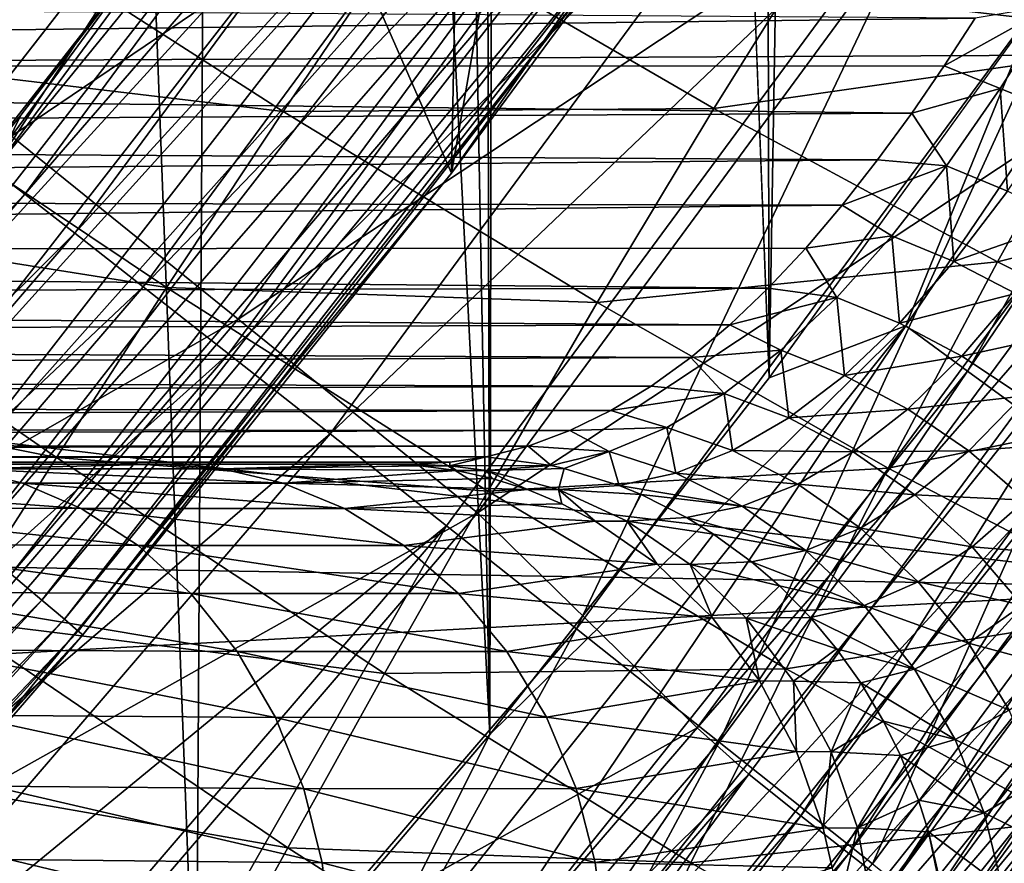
# Model space of a CAD drawing. Header units: metres. Extents: x -104 to 104, y -68 to 90.
# Tile 598 of 656: x 16.89 to 18.85, y 29.49 to 31.17. Entities that reach past the tile are written whole.
import ezdxf

# ---------------------------------------------------------------- set-up
doc = ezdxf.new("R2010")
doc.units = ezdxf.units.M
doc.layers.add('solid_FIT-BATH-153_SW0002', color=7, linetype='CONTINUOUS')

msp = doc.modelspace()

# ---------------------------------------------------------------- linework, layer by layer
at = {"layer": 'solid_FIT-BATH-153_SW0002'}
for points in [[(17.85, 44.285904, 8.296501), (18.379068, 30.458, 8.296501), (18.293959, 58.226158, 8.296501)], [(18.379068, 30.458, 8.296501), (18.827436, 57.496677, 8.296501), (18.293959, 58.226158, 8.296501)], [(18.379068, 30.458, 8.296501), (18.908325, 31.191031, 8.296501), (18.827436, 57.496677, 8.296501)], [(17.85, 44.285904, 8.296501), (17.788935, 42.81147, 8.296501), (17.822401, 29.747478, 8.296501)], [(17.85, 44.285904, 8.296501), (17.822401, 29.747478, 8.296501), (18.379068, 30.458, 8.296501)], [(17.788935, 42.81147, 8.296501), (17.606535, 41.348255, 8.296501), (17.822401, 29.747478, 8.296501)], [(17.606535, 41.348255, 8.296501), (17.303865, 39.904263, 8.296501), (17.822401, 29.747478, 8.296501)], [(17.303865, 39.904263, 8.296501), (16.882656, 38.489635, 8.296501), (17.237749, 29.058941, 8.296501)], [(17.303865, 39.904263, 8.296501), (17.237749, 29.058941, 8.296501), (17.822401, 29.747478, 8.296501)], [(16.882656, 38.489635, 8.296501), (16.626038, 28.39324, 8.296501), (17.237749, 29.058941, 8.296501)], [(17.746557, 30.865034, 43.296501), (17.810133, 34.13464, 43.296501), (18.57268, 35.608166, 43.296501)], [(18.725256, 32.268173, 43.296501), (17.746557, 30.865034, 43.296501), (18.57268, 35.608166, 43.296501)], [(17.746557, 30.865034, 43.296501), (16.930573, 32.727093, 43.296501), (17.810133, 34.13464, 43.296501)], [(16.662636, 29.540785, 43.296501), (15.93988, 31.395237, 43.296501), (16.930573, 32.727093, 43.296501)], [(17.746557, 30.865034, 43.296501), (16.662636, 29.540785, 43.296501), (16.930573, 32.727093, 43.296501)], [(18.082199, 31.320681, 71.996498), (17.746557, 30.865034, 43.296501), (18.725256, 32.268173, 43.296501)], [(16.447268, 31.280432, 14.803944), (17.821884, 32.235928, 14.394216), (16.870251, 30.938805, 14.386723)], [(16.870251, 30.938805, 14.386723), (17.821884, 32.235928, 14.394216), (18.299284, 31.905392, 14.033293)], [(16.834564, 30.87022, 19.682491), (17.788383, 32.164795, 19.691599), (16.88868, 30.980907, 20.139709)], [(17.853785, 32.122414, 19.245008), (17.788383, 32.164795, 19.691599), (16.834564, 30.87022, 19.682491)], [(17.788383, 32.164795, 19.691599), (17.398073, 31.654299, 20.144632), (16.88868, 30.980907, 20.139709)], [(11.762653, 32.012428, 1.296502), (19.791016, 32.146938, 1.296502), (19.494877, 31.102566, 1.296502)], [(16.896507, 30.823112, 19.236103), (17.853785, 32.122414, 19.245008), (16.834564, 30.87022, 19.682491)], [(17.959463, 32.052486, 18.813202), (17.853785, 32.122414, 19.245008), (16.896507, 30.823112, 19.236103)], [(16.996515, 30.74555, 18.804482), (17.959463, 32.052486, 18.813202), (16.896507, 30.823112, 19.236103)], [(18.103245, 31.956474, 18.400377), (17.959463, 32.052486, 18.813202), (16.996515, 30.74555, 18.804482)], [(18.650948, 30.561235, 8.30882), (19.664118, 32.056976, 8.308821), (18.908325, 31.191031, 8.296501)], [(18.774315, 30.47118, 8.345502), (19.664118, 32.056976, 8.308821), (18.650948, 30.561235, 8.30882)], [(18.774315, 30.47118, 8.345502), (19.794157, 31.976854, 8.345502), (19.664118, 32.056976, 8.308821)], [(10.679966, 31.059559, 1.296502), (11.762653, 32.012428, 1.296502), (19.494877, 31.102566, 1.296502)], [(16.388271, 31.970339, 37.796501), (16.654202, 30.68857, 37.796501), (17.18766, 31.36953, 37.796501)], [(18.891336, 30.38537, 8.405647), (19.794157, 31.976854, 8.345502), (18.774315, 30.47118, 8.345502)], [(17.13254, 30.639151, 18.391813), (18.103245, 31.956474, 18.400377), (16.996515, 30.74555, 18.804482)], [(18.282963, 31.835835, 18.010727), (18.103245, 31.956474, 18.400377), (17.13254, 30.639151, 18.391813)], [(16.870251, 30.938805, 14.386723), (18.299284, 31.905392, 14.033293), (17.321589, 30.574223, 14.025675)], [(17.321589, 30.574223, 14.025675), (18.299284, 31.905392, 14.033293), (18.80344, 31.556335, 13.730782)], [(18.80344, 31.556335, 13.730782), (19.743679, 31.888733, 13.504889), (19.267471, 31.160837, 13.500312)], [(17.302528, 30.505524, 18.002289), (18.282963, 31.835835, 18.010727), (17.13254, 30.639151, 18.391813)], [(18.496447, 31.692028, 17.648445), (18.282963, 31.835835, 18.010727), (17.302528, 30.505524, 18.002289)], [(-16.395681, 30.455368, 72.796501), (17.427639, 31.780832, 72.796501), (-17.427748, 31.780983, 72.796501)], [(-16.395681, 30.455368, 72.796501), (16.395548, 30.455212, 72.796501), (17.427639, 31.780832, 72.796501)], [(16.506298, 30.37237, 72.7845), (17.427639, 31.780832, 72.796501), (16.395548, 30.455212, 72.796501)], [(16.506298, 30.37237, 72.7845), (17.544254, 31.706396, 72.7845), (17.427639, 31.780832, 72.796501)], [(17.653858, 31.627808, 72.748505), (17.544254, 31.706396, 72.7845), (16.506298, 30.37237, 72.7845)], [(17.504431, 30.346287, 17.640097), (18.496447, 31.692028, 17.648445), (17.302528, 30.505524, 18.002289)], [(18.741526, 31.526514, 17.317726), (18.496447, 31.692028, 17.648445), (17.504431, 30.346287, 17.640097)], [(16.88868, 30.980907, 20.139709), (17.398073, 31.654299, 20.144632), (17.18766, 31.36953, 37.796501)], [(16.609419, 30.285446, 72.748512), (17.653858, 31.627808, 72.748505), (16.506298, 30.37237, 72.7845)], [(17.75671, 31.554062, 72.689613), (17.653858, 31.627808, 72.748505), (16.609419, 30.285446, 72.748512)], [(16.706186, 30.203878, 72.689621), (17.75671, 31.554062, 72.689613), (16.609419, 30.285446, 72.748512)], [(17.849678, 31.487402, 72.609627), (17.75671, 31.554062, 72.689613), (16.706186, 30.203878, 72.689621)], [(17.321589, 30.574223, 14.025675), (18.80344, 31.556335, 13.730782), (17.798237, 30.189178, 13.722974)], [(17.798237, 30.189178, 13.722974), (18.80344, 31.556335, 13.730782), (19.267471, 31.160837, 13.500312)], [(19.066851, 31.108271, -12.976721), (18.515522, 31.389763, -13.696445), (19.316927, 31.535843, -13.015357)], [(17.736197, 30.163054, 17.309427), (18.741526, 31.526514, 17.317726), (17.504431, 30.346287, 17.640097)], [(17.995562, 29.957611, 17.014193), (18.741526, 31.526514, 17.317726), (17.736197, 30.163054, 17.309427)], [(17.995562, 29.957611, 17.014193), (19.015802, 31.340906, 17.022488), (18.741526, 31.526514, 17.317726)], [(16.793655, 30.13015, 72.609634), (17.849678, 31.487402, 72.609627), (16.706186, 30.203878, 72.689621)], [(17.929932, 31.429859, 72.510971), (17.849678, 31.487402, 72.609627), (16.793655, 30.13015, 72.609634)], [(16.49086, 31.097279, -15.091988), (16.73455, 31.422203, -15.074813), (17.411137, 30.988329, -14.386421)], [(17.411137, 30.988329, -14.386421), (16.73455, 31.422203, -15.074813), (17.65633, 31.349432, -14.38463)], [(16.869162, 30.066504, 72.510979), (17.929932, 31.429859, 72.510971), (16.793655, 30.13015, 72.609634)], [(17.995026, 31.383186, 72.396652), (17.929932, 31.429859, 72.510971), (16.869162, 30.066504, 72.510979)], [(16.930407, 30.014879, 72.39666), (17.995026, 31.383186, 72.396652), (16.869162, 30.066504, 72.510979)], [(18.042982, 31.348801, 72.270149), (17.995026, 31.383186, 72.396652), (16.930407, 30.014879, 72.39666)], [(18.268833, 30.99387, -13.679169), (17.65633, 31.349432, -14.38463), (18.515522, 31.389763, -13.696445)], [(18.268833, 30.99387, -13.679169), (18.515522, 31.389763, -13.696445), (19.066851, 31.108271, -12.976721)], [(16.88868, 30.980907, 20.139709), (17.18766, 31.36953, 37.796501), (16.654202, 30.68857, 37.796501)], [(16.975527, 29.976847, 72.270157), (18.042982, 31.348801, 72.270149), (16.930407, 30.014879, 72.39666)], [(18.072336, 31.327753, 72.135315), (18.042982, 31.348801, 72.270149), (16.975527, 29.976847, 72.270157)], [(17.411137, 30.988329, -14.386421), (17.65633, 31.349432, -14.38463), (18.268833, 30.99387, -13.679169)], [(18.279444, 29.732401, 16.757265), (19.015802, 31.340906, 17.022488), (17.995562, 29.957611, 17.014193)], [(18.279444, 29.732401, 16.757265), (19.316017, 31.137415, 16.765604), (19.015802, 31.340906, 17.022488)], [(17.003147, 29.953564, 72.13533), (18.072336, 31.327753, 72.135315), (16.975527, 29.976847, 72.270157)], [(17.003147, 29.953564, 72.13533), (18.082199, 31.320681, 71.996498), (18.072336, 31.327753, 72.135315)], [(17.003147, 29.953564, 72.13533), (17.012428, 29.945742, 71.996498), (18.082199, 31.320681, 71.996498)], [(18.082199, 31.320681, 71.996498), (17.012428, 29.945742, 71.996498), (17.746557, 30.865034, 43.296501)], [(18.789272, 31.173754, -4.834085), (10.885681, 31.228296, -4.810986), (10.700913, 31.076227, -4.881991)], [(18.945026, 31.199974, -4.814187), (18.789272, 31.173754, -4.834085), (18.727598, 31.079079, -4.880464)], [(18.945026, 31.199974, -4.814187), (18.727598, 31.079079, -4.880464), (18.839325, 31.033876, -4.896263)], [(18.945026, 31.199974, -4.814187), (18.839325, 31.033876, -4.896263), (18.959383, 30.985291, -4.895043)], [(18.650948, 30.561235, 8.30882), (18.908325, 31.191031, 8.296501), (18.379068, 30.458, 8.296501)], [(18.727598, 31.079079, -4.880464), (18.789272, 31.173754, -4.834085), (10.700913, 31.076227, -4.881991)], [(17.798237, 30.189178, 13.722974), (19.267471, 31.160837, 13.500312), (18.235332, 29.760996, 13.490963)], [(18.235332, 29.760996, 13.490963), (19.267471, 31.160837, 13.500312), (19.37228, 31.06916, 13.442784)], [(18.58457, 29.490026, 16.541267), (19.316017, 31.137415, 16.765604), (18.279444, 29.732401, 16.757265)], [(18.58457, 29.490026, 16.541267), (19.638702, 30.918392, 16.5497), (19.316017, 31.137415, 16.765604)], [(10.679966, 31.059559, 1.296502), (19.494877, 31.102566, 1.296502), (19.293179, 30.040333, 1.296502)], [(18.83362, 30.688381, -12.953651), (18.268833, 30.99387, -13.679169), (19.066851, 31.108271, -12.976721)], [(18.83362, 30.688381, -12.953651), (19.066851, 31.108271, -12.976721), (19.575573, 30.871931, -12.236686)], [(16.259176, 30.783478, -15.12224), (16.49086, 31.097279, -15.091988), (17.17911, 30.637833, -14.402489)], [(17.17911, 30.637833, -14.402489), (16.49086, 31.097279, -15.091988), (17.411137, 30.988329, -14.386421)], [(18.662884, 30.984844, -4.935299), (10.700913, 31.076227, -4.881991), (10.53079, 30.94047, -4.964438)], [(18.662884, 30.984844, -4.935299), (18.727598, 31.079079, -4.880464), (10.700913, 31.076227, -4.881991)], [(18.235332, 29.760996, 13.490963), (19.37228, 31.06916, 13.442784), (18.338289, 29.668282, 13.433481)], [(18.442408, 29.585802, 13.352825), (18.338289, 29.668282, 13.433481), (19.37228, 31.06916, 13.442784)], [(19.482159, 30.994585, 13.362126), (18.442408, 29.585802, 13.352825), (19.37228, 31.06916, 13.442784)], [(18.839325, 31.033876, -4.896263), (18.727598, 31.079079, -4.880464), (18.662884, 30.984844, -4.935299)], [(9.519912, 30.201464, 1.296502), (10.679966, 31.059559, 1.296502), (19.293179, 30.040333, 1.296502)], [(18.839325, 31.033876, -4.896263), (18.662884, 30.984844, -4.935299), (18.73192, 30.879608, -4.997685)], [(18.839325, 31.033876, -4.896263), (18.73192, 30.879608, -4.997685), (18.853458, 30.829405, -5.002779)], [(18.839325, 31.033876, -4.896263), (18.853458, 30.829405, -5.002779), (18.959383, 30.985291, -4.895043)], [(18.594929, 30.891436, -4.999358), (18.662884, 30.984844, -4.935299), (10.53079, 30.94047, -4.964438)], [(17.17911, 30.637833, -14.402489), (17.411137, 30.988329, -14.386421), (18.036793, 30.607416, -13.677124)], [(18.036793, 30.607416, -13.677124), (17.411137, 30.988329, -14.386421), (18.268833, 30.99387, -13.679169)], [(18.036793, 30.607416, -13.677124), (18.268833, 30.99387, -13.679169), (18.83362, 30.688381, -12.953651)], [(18.537823, 29.510565, 13.249596), (18.442408, 29.585802, 13.352825), (19.482159, 30.994585, 13.362126)], [(19.582861, 30.9266, 13.258896), (18.537823, 29.510565, 13.249596), (19.482159, 30.994585, 13.362126)], [(18.73192, 30.879608, -4.997685), (18.662884, 30.984844, -4.935299), (18.594929, 30.891436, -4.999358)], [(16.353655, 30.328527, 20.134754), (16.88868, 30.980907, 20.139709), (16.654202, 30.68857, 37.796501)], [(16.834564, 30.87022, 19.682491), (16.88868, 30.980907, 20.139709), (16.353655, 30.328527, 20.134754)], [(18.594929, 30.891436, -4.999358), (10.53079, 30.94047, -4.964438), (10.37499, 30.818827, -5.056854)], [(15.824731, 29.716587, 14.379084), (16.870251, 30.938805, 14.386723), (17.321589, 30.574223, 14.025675)], [(18.620333, 29.445833, 13.126876), (18.537823, 29.510565, 13.249596), (19.582861, 30.9266, 13.258896)], [(19.669947, 30.868145, 13.136175), (18.620333, 29.445833, 13.126876), (19.582861, 30.9266, 13.258896)], [(18.907669, 29.233084, 16.36882), (19.638702, 30.918392, 16.5497), (18.58457, 29.490026, 16.541267)], [(18.524429, 30.801193, -5.071961), (18.594929, 30.891436, -4.999358), (10.37499, 30.818827, -5.056854)], [(18.73192, 30.879608, -4.997685), (18.594929, 30.891436, -4.999358), (18.524429, 30.801193, -5.071961)], [(16.896507, 30.823112, 19.236103), (16.834564, 30.87022, 19.682491), (15.784273, 29.647783, 19.673212)], [(17.012428, 29.945742, 71.996498), (16.662636, 29.540785, 43.296501), (17.746557, 30.865034, 43.296501)], [(18.73192, 30.879608, -4.997685), (18.524429, 30.801193, -5.071961), (18.623329, 30.740242, -5.11591)], [(18.686241, 29.394457, 12.98878), (18.620333, 29.445833, 13.126876), (19.669947, 30.868145, 13.136175)], [(18.73192, 30.879608, -4.997685), (18.623329, 30.740242, -5.11591), (18.746473, 30.689312, -5.127459)], [(19.739511, 30.821796, 12.998079), (18.686241, 29.394457, 12.98878), (19.669947, 30.868145, 13.136175)], [(18.73192, 30.879608, -4.997685), (18.746473, 30.689312, -5.127459), (18.853458, 30.829405, -5.002779)], [(19.356483, 30.429848, -12.206885), (18.83362, 30.688381, -12.953651), (19.575573, 30.871931, -12.236686)], [(18.853458, 30.829405, -5.002779), (18.746473, 30.689312, -5.127459), (18.974657, 30.768675, -4.992866)], [(18.524429, 30.801193, -5.071961), (10.37499, 30.818827, -5.056854), (10.233602, 30.711189, -5.157064)], [(15.842703, 29.596502, 19.227034), (16.896507, 30.823112, 19.236103), (15.784273, 29.647783, 19.673212)], [(16.996515, 30.74555, 18.804482), (16.896507, 30.823112, 19.236103), (15.842703, 29.596502, 19.227034)], [(18.733604, 29.357885, 12.841046), (18.686241, 29.394457, 12.98878), (19.739511, 30.821796, 12.998079)], [(19.789501, 30.788851, 12.850347), (18.733604, 29.357885, 12.841046), (19.739511, 30.821796, 12.998079)], [(18.451975, 30.716129, -5.152016), (18.524429, 30.801193, -5.071961), (10.233602, 30.711189, -5.157064)], [(18.623329, 30.740242, -5.11591), (18.524429, 30.801193, -5.071961), (18.451975, 30.716129, -5.152016)], [(18.761402, 29.336821, 12.689698), (18.733604, 29.357885, 12.841046), (19.789501, 30.788851, 12.850347)], [(19.818834, 30.769939, 12.699), (18.761402, 29.336821, 12.689698), (19.789501, 30.788851, 12.850347)], [(16.03993, 30.483763, -15.165904), (16.259176, 30.783478, -15.12224), (16.959406, 30.299322, -14.43316)], [(16.959406, 30.299322, -14.43316), (16.259176, 30.783478, -15.12224), (17.17911, 30.637833, -14.402489)], [(18.746473, 30.689312, -5.127459), (18.869267, 30.625702, -5.124887), (18.974657, 30.768675, -4.992866)], [(18.851568, 29.432661, 12.542004), (18.761402, 29.336821, 12.689698), (19.818834, 30.769939, 12.699)], [(15.936793, 29.512049, 18.795603), (16.996515, 30.74555, 18.804482), (15.842703, 29.596502, 19.227034)], [(17.13254, 30.639151, 18.391813), (16.996515, 30.74555, 18.804482), (15.936793, 29.512049, 18.795603)], [(18.623329, 30.740242, -5.11591), (18.451975, 30.716129, -5.152016), (18.51354, 30.617542, -5.248438)], [(18.623329, 30.740242, -5.11591), (18.51354, 30.617542, -5.248438), (18.638338, 30.566618, -5.266612)], [(18.623329, 30.740242, -5.11591), (18.638338, 30.566618, -5.266612), (18.746473, 30.689312, -5.127459)], [(18.377237, 30.636423, -5.239791), (10.233602, 30.711189, -5.157064), (10.106774, 30.616438, -5.264143)], [(18.377237, 30.636423, -5.239791), (18.451975, 30.716129, -5.152016), (10.233602, 30.711189, -5.157064)], [(18.51354, 30.617542, -5.248438), (18.451975, 30.716129, -5.152016), (18.377237, 30.636423, -5.239791)], [(18.616018, 30.277922, -12.946547), (18.036793, 30.607416, -13.677124), (18.83362, 30.688381, -12.953651)], [(18.616018, 30.277922, -12.946547), (18.83362, 30.688381, -12.953651), (19.356483, 30.429848, -12.206885)], [(18.746473, 30.689312, -5.127459), (18.638338, 30.566618, -5.266612), (18.869267, 30.625702, -5.124887)], [(18.300793, 30.563478, -5.334179), (18.377237, 30.636423, -5.239791), (10.106774, 30.616438, -5.264143)], [(16.064623, 29.396181, 18.383099), (17.13254, 30.639151, 18.391813), (15.936793, 29.512049, 18.795603)], [(17.302528, 30.505524, 18.002289), (17.13254, 30.639151, 18.391813), (16.064623, 29.396181, 18.383099)], [(16.959406, 30.299322, -14.43316), (17.17911, 30.637833, -14.402489), (17.81856, 30.231964, -13.690489)], [(17.81856, 30.231964, -13.690489), (17.17911, 30.637833, -14.402489), (18.036793, 30.607416, -13.677124)], [(18.51354, 30.617542, -5.248438), (18.377237, 30.636423, -5.239791), (18.300793, 30.563478, -5.334179)], [(18.300793, 30.563478, -5.334179), (10.106774, 30.616438, -5.264143), (9.994859, 30.534399, -5.376592)], [(18.51354, 30.617542, -5.248438), (18.300793, 30.563478, -5.334179), (18.402246, 30.512575, -5.393044)], [(18.51354, 30.617542, -5.248438), (18.402246, 30.512575, -5.393044), (18.528858, 30.462509, -5.417859)], [(18.51354, 30.617542, -5.248438), (18.528858, 30.462509, -5.417859), (18.638338, 30.566618, -5.266612)], [(18.638338, 30.566618, -5.266612), (18.762774, 30.500929, -5.271816), (18.869267, 30.625702, -5.124887)], [(18.869267, 30.625702, -5.124887), (18.762774, 30.500929, -5.271816), (18.988062, 30.549969, -5.106798)], [(17.81856, 30.231964, -13.690489), (18.036793, 30.607416, -13.677124), (18.616018, 30.277922, -12.946547)], [(15.824731, 29.716587, 14.379084), (17.321589, 30.574223, 14.025675), (16.247709, 29.320099, 14.017921)], [(16.247709, 29.320099, 14.017921), (17.321589, 30.574223, 14.025675), (17.798237, 30.189178, 13.722974)], [(18.223085, 30.498367, -5.433894), (18.300793, 30.563478, -5.334179), (9.994859, 30.534399, -5.376592)], [(17.524258, 29.149031, 8.30882), (18.650948, 30.561235, 8.30882), (17.822401, 29.747478, 8.296501)], [(17.640196, 29.049593, 8.345501), (18.650948, 30.561235, 8.30882), (17.524258, 29.149031, 8.30882)], [(17.640196, 29.049593, 8.345501), (18.774315, 30.47118, 8.345502), (18.650948, 30.561235, 8.30882)], [(18.650948, 30.561235, 8.30882), (18.379068, 30.458, 8.296501), (17.822401, 29.747478, 8.296501)], [(18.402246, 30.512575, -5.393044), (18.300793, 30.563478, -5.334179), (18.223085, 30.498367, -5.433894)], [(18.638338, 30.566618, -5.266612), (18.528858, 30.462509, -5.417859), (18.762774, 30.500929, -5.271816)], [(18.223085, 30.498367, -5.433894), (9.994859, 30.534399, -5.376592), (9.898126, 30.464596, -5.493436)], [(18.762774, 30.500929, -5.271816), (18.883007, 30.420881, -5.262497), (18.988062, 30.549969, -5.106798)], [(18.402246, 30.512575, -5.393044), (18.223085, 30.498367, -5.433894), (18.289396, 30.426289, -5.547315)], [(18.402246, 30.512575, -5.393044), (18.289396, 30.426289, -5.547315), (18.417936, 30.377825, -5.578863)], [(18.402246, 30.512575, -5.393044), (18.417936, 30.377825, -5.578863), (18.528858, 30.462509, -5.417859)], [(18.143873, 30.441269, -5.538669), (18.223085, 30.498367, -5.433894), (9.898126, 30.464596, -5.493436)], [(16.224268, 29.250656, 17.993708), (17.302528, 30.505524, 18.002289), (16.064623, 29.396181, 18.383099)], [(17.504431, 30.346287, 17.640097), (17.302528, 30.505524, 18.002289), (16.224268, 29.250656, 17.993708)], [(18.289396, 30.426289, -5.547315), (18.223085, 30.498367, -5.433894), (18.143873, 30.441269, -5.538669)], [(18.528858, 30.462509, -5.417859), (18.655066, 30.395607, -5.431168), (18.762774, 30.500929, -5.271816)], [(18.762774, 30.500929, -5.271816), (18.655066, 30.395607, -5.431168), (18.883007, 30.420881, -5.262497)], [(16.752253, 29.975901, -14.478839), (16.03993, 30.483763, -15.165904), (16.959406, 30.299322, -14.43316)], [(18.143873, 30.441269, -5.538669), (9.898126, 30.464596, -5.493436), (9.817131, 30.406958, -5.613117)], [(17.750158, 28.954908, 8.405647), (18.774315, 30.47118, 8.345502), (17.640196, 29.049593, 8.345501)], [(17.750158, 28.954908, 8.405647), (18.891336, 30.38537, 8.405647), (18.774315, 30.47118, 8.345502)], [(18.528858, 30.462509, -5.417859), (18.417936, 30.377825, -5.578863), (18.655066, 30.395607, -5.431168)], [(18.063429, 30.392563, -5.647938), (18.143873, 30.441269, -5.538669), (9.817131, 30.406958, -5.613117)], [(18.289396, 30.426289, -5.547315), (18.143873, 30.441269, -5.538669), (18.063429, 30.392563, -5.647938)], [(18.289396, 30.426289, -5.547315), (18.063429, 30.392563, -5.647938), (18.175262, 30.359076, -5.709147)], [(18.289396, 30.426289, -5.547315), (18.175262, 30.359076, -5.709147), (18.30584, 30.312901, -5.747456)], [(18.289396, 30.426289, -5.547315), (18.30584, 30.312901, -5.747456), (18.417936, 30.377825, -5.578863)], [(19.154047, 29.997019, -12.193485), (18.616018, 30.277922, -12.946547), (19.356483, 30.429848, -12.206885)], [(18.655066, 30.395607, -5.431168), (18.776815, 30.312099, -5.431259), (18.883007, 30.420881, -5.262497)], [(18.883007, 30.420881, -5.262497), (18.776815, 30.312099, -5.431259), (18.994667, 30.328304, -5.238062)], [(18.063429, 30.392563, -5.647938), (9.817131, 30.406958, -5.613117), (9.752098, 30.361126, -5.7344)], [(18.417936, 30.377825, -5.578863), (18.546038, 30.310534, -5.600582), (18.655066, 30.395607, -5.431168)], [(18.655066, 30.395607, -5.431168), (18.546038, 30.310534, -5.600582), (18.776815, 30.312099, -5.431259)], [(17.981922, 30.352625, -5.761055), (18.063429, 30.392563, -5.647938), (9.752098, 30.361126, -5.7344)], [(18.999168, 30.305984, 8.487775), (18.891336, 30.38537, 8.405647), (17.750158, 28.954908, 8.405647)], [(18.175262, 30.359076, -5.709147), (18.063429, 30.392563, -5.647938), (17.981922, 30.352625, -5.761055)], [(18.417936, 30.377825, -5.578863), (18.30584, 30.312901, -5.747456), (18.546038, 30.310534, -5.600582)], [(17.981922, 30.352625, -5.761055), (9.752098, 30.361126, -5.7344), (9.702983, 30.326988, -5.854774)], [(18.175262, 30.359076, -5.709147), (17.981922, 30.352625, -5.761055), (18.060133, 30.311226, -5.876534)], [(18.175262, 30.359076, -5.709147), (18.060133, 30.311226, -5.876534), (18.192898, 30.268011, -5.921506)], [(18.175262, 30.359076, -5.709147), (18.192898, 30.268011, -5.921506), (18.30584, 30.312901, -5.747456)], [(17.899244, 30.321783, -5.877309), (17.981922, 30.352625, -5.761055), (9.702983, 30.326988, -5.854774)], [(16.413803, 29.077229, 17.631611), (17.504431, 30.346287, 17.640097), (16.224268, 29.250656, 17.993708)], [(17.736197, 30.163054, 17.309427), (17.504431, 30.346287, 17.640097), (16.413803, 29.077229, 17.631611)], [(18.060133, 30.311226, -5.876534), (17.981922, 30.352625, -5.761055), (17.899244, 30.321783, -5.877309)], [(17.899244, 30.321783, -5.877309), (9.702983, 30.326988, -5.854774), (9.669486, 30.303673, -5.973202)], [(17.899244, 30.321783, -5.877309), (9.669486, 30.303673, -5.973202), (17.815392, 30.300312, -5.995974)], [(17.944683, 30.282902, -6.047815), (17.899244, 30.321783, -5.877309), (17.815392, 30.300312, -5.995974)], [(18.060133, 30.311226, -5.876534), (17.899244, 30.321783, -5.877309), (17.944683, 30.282902, -6.047815)], [(18.776815, 30.312099, -5.431259), (18.889481, 30.213875, -5.417254), (18.994667, 30.328304, -5.238062)], [(17.815392, 30.300312, -5.995974), (9.669486, 30.303673, -5.973202), (9.649609, 30.290207, -6.08976)], [(17.743174, 30.289495, -6.099521), (17.815392, 30.300312, -5.995974), (9.649609, 30.290207, -6.08976)], [(16.752253, 29.975901, -14.478839), (16.959406, 30.299322, -14.43316), (17.613089, 29.869034, -13.719682)], [(17.613089, 29.869034, -13.719682), (16.959406, 30.299322, -14.43316), (17.81856, 30.231964, -13.690489)], [(17.743332, 30.28278, -6.234433), (17.815392, 30.300312, -5.995974), (17.743174, 30.289495, -6.099521)], [(17.743332, 30.28278, -6.234433), (17.944683, 30.282902, -6.047815), (17.815392, 30.300312, -5.995974)], [(17.851475, 28.867357, 8.487775), (18.999168, 30.305984, 8.487775), (17.750158, 28.954908, 8.405647)], [(19.095198, 30.235044, 8.589857), (18.999168, 30.305984, 8.487775), (17.851475, 28.867357, 8.487775)], [(18.060133, 30.311226, -5.876534), (17.944683, 30.282902, -6.047815), (17.970774, 30.277004, -6.057947)], [(18.060133, 30.311226, -5.876534), (17.970774, 30.277004, -6.057947), (18.0802, 30.243244, -6.099197)], [(18.060133, 30.311226, -5.876534), (18.0802, 30.243244, -6.099197), (18.192898, 30.268011, -5.921506)], [(18.30584, 30.312901, -5.747456), (18.192898, 30.268011, -5.921506), (18.435978, 30.246031, -5.777806)], [(18.30584, 30.312901, -5.747456), (18.435978, 30.246031, -5.777806), (18.546038, 30.310534, -5.600582)], [(18.546038, 30.310534, -5.600582), (18.435978, 30.246031, -5.777806), (18.669416, 30.224447, -5.610606)], [(18.546038, 30.310534, -5.600582), (18.669416, 30.224447, -5.610606), (18.776815, 30.312099, -5.431259)], [(18.776815, 30.312099, -5.431259), (18.669416, 30.224447, -5.610606), (18.889481, 30.213875, -5.417254)], [(17.743174, 30.289495, -6.099521), (9.649609, 30.290207, -6.08976), (9.643651, 30.285889, -6.203498)], [(17.743174, 30.289495, -6.099521), (9.643651, 30.285889, -6.203498), (17.670984, 30.285889, -6.203498)], [(9.643651, 30.285889, -6.203498), (17.168653, 30.285889, -7.294214), (17.613132, 30.285889, -6.342005)], [(17.642017, 30.285889, -6.2733), (9.643651, 30.285889, -6.203498), (17.613132, 30.285889, -6.342005)], [(9.643651, 30.285889, -6.203498), (16.655508, 30.285889, -8.209232), (17.168653, 30.285889, -7.294214)], [(17.642017, 30.285889, -6.2733), (17.670984, 30.285889, -6.203498), (9.643651, 30.285889, -6.203498)], [(16.186171, 30.276833, -9.147605), (16.891918, 30.248007, -8.344233), (16.775278, 30.276754, -8.270181)], [(16.186171, 30.276833, -9.147605), (16.296755, 30.248339, -9.229753), (16.891918, 30.248007, -8.344233)], [(16.655508, 30.285889, -8.209232), (16.775278, 30.276754, -8.270181), (17.168653, 30.285889, -7.294214)], [(16.775278, 30.276754, -8.270181), (17.289574, 30.276743, -7.349375), (17.168653, 30.285889, -7.294214)], [(16.775278, 30.276754, -8.270181), (17.411184, 30.247978, -7.41438), (17.289574, 30.276743, -7.349375)], [(16.775278, 30.276754, -8.270181), (16.891918, 30.248007, -8.344233), (17.411184, 30.247978, -7.41438)], [(17.168653, 30.285889, -7.294214), (17.289574, 30.276743, -7.349375), (17.613132, 30.285889, -6.342005)], [(17.289574, 30.276743, -7.349375), (17.68442, 30.282719, -6.374269), (17.613132, 30.285889, -6.342005)], [(17.289574, 30.276743, -7.349375), (17.75618, 30.273205, -6.406696), (17.68442, 30.282719, -6.374269)], [(17.289574, 30.276743, -7.349375), (17.411184, 30.247978, -7.41438), (17.75618, 30.273205, -6.406696)], [(17.642017, 30.285889, -6.2733), (17.613132, 30.285889, -6.342005), (17.68442, 30.282719, -6.374269)], [(17.642017, 30.285889, -6.2733), (17.68442, 30.282719, -6.374269), (17.670984, 30.285889, -6.203498)], [(17.743332, 30.28278, -6.234433), (17.743174, 30.289495, -6.099521), (17.670984, 30.285889, -6.203498)], [(17.743332, 30.28278, -6.234433), (17.670984, 30.285889, -6.203498), (17.68442, 30.282719, -6.374269)], [(17.743332, 30.28278, -6.234433), (17.68442, 30.282719, -6.374269), (17.75618, 30.273205, -6.406696)], [(17.743332, 30.28278, -6.234433), (17.816059, 30.273342, -6.265494), (17.944683, 30.282902, -6.047815)], [(17.743332, 30.28278, -6.234433), (17.75618, 30.273205, -6.406696), (17.816059, 30.273342, -6.265494)], [(17.816059, 30.273342, -6.265494), (17.970774, 30.277004, -6.057947), (17.944683, 30.282902, -6.047815)], [(17.816059, 30.273342, -6.265494), (17.959494, 30.235294, -6.326655), (17.970774, 30.277004, -6.057947)], [(18.41296, 29.878607, -12.955668), (17.81856, 30.231964, -13.690489), (18.616018, 30.277922, -12.946547)], [(17.959494, 30.235294, -6.326655), (18.0802, 30.243244, -6.099197), (17.970774, 30.277004, -6.057947)], [(18.41296, 29.878607, -12.955668), (18.616018, 30.277922, -12.946547), (19.154047, 29.997019, -12.193485)], [(17.411184, 30.247978, -7.41438), (17.827553, 30.257368, -6.438905), (17.75618, 30.273205, -6.406696)], [(17.411184, 30.247978, -7.41438), (17.89769, 30.235304, -6.470511), (17.827553, 30.257368, -6.438905)], [(17.816059, 30.273342, -6.265494), (17.75618, 30.273205, -6.406696), (17.827553, 30.257368, -6.438905)], [(17.816059, 30.273342, -6.265494), (17.827553, 30.257368, -6.438905), (17.89769, 30.235304, -6.470511)], [(17.816059, 30.273342, -6.265494), (17.89769, 30.235304, -6.470511), (17.959494, 30.235294, -6.326655)], [(18.192898, 30.268011, -5.921506), (18.0802, 30.243244, -6.099197), (18.325247, 30.202387, -5.960601)], [(18.192898, 30.268011, -5.921506), (18.325247, 30.202387, -5.960601), (18.435978, 30.246031, -5.777806)], [(16.296755, 30.248339, -9.229753), (17.008894, 30.197622, -8.418397), (16.891918, 30.248007, -8.344233)], [(16.296755, 30.248339, -9.229753), (16.407692, 30.198414, -9.312053), (17.008894, 30.197622, -8.418397)], [(16.891918, 30.248007, -8.344233), (17.533039, 30.197598, -7.479457), (17.411184, 30.247978, -7.41438)], [(16.891918, 30.248007, -8.344233), (17.008894, 30.197622, -8.418397), (17.533039, 30.197598, -7.479457)], [(17.411184, 30.247978, -7.41438), (17.533039, 30.197598, -7.479457), (17.89769, 30.235304, -6.470511)], [(17.959494, 30.235294, -6.326655), (18.123812, 30.225502, -6.115048), (18.0802, 30.243244, -6.099197)], [(18.0802, 30.243244, -6.099197), (18.123812, 30.225502, -6.115048), (18.325247, 30.202387, -5.960601)], [(18.435978, 30.246031, -5.777806), (18.325247, 30.202387, -5.960601), (18.561127, 30.158266, -5.798185)], [(18.435978, 30.246031, -5.777806), (18.561127, 30.158266, -5.798185), (18.669416, 30.224447, -5.610606)], [(17.533039, 30.197598, -7.479457), (17.966133, 30.207041, -6.501316), (17.89769, 30.235304, -6.470511)], [(17.613089, 29.869034, -13.719682), (17.81856, 30.231964, -13.690489), (18.41296, 29.878607, -12.955668)], [(17.941694, 28.789162, 8.589856), (19.095198, 30.235044, 8.589857), (17.851475, 28.867357, 8.487775)], [(17.959494, 30.235294, -6.326655), (17.89769, 30.235304, -6.470511), (17.966133, 30.207041, -6.501316)], [(19.177088, 30.174345, 8.709374), (19.095198, 30.235044, 8.589857), (17.941694, 28.789162, 8.589856)], [(17.959494, 30.235294, -6.326655), (17.966133, 30.207041, -6.501316), (18.03248, 30.172592, -6.531139)], [(17.959494, 30.235294, -6.326655), (18.03248, 30.172592, -6.531139), (18.096163, 30.172375, -6.384818)], [(17.959494, 30.235294, -6.326655), (18.096163, 30.172375, -6.384818), (18.123812, 30.225502, -6.115048)], [(18.096163, 30.172375, -6.384818), (18.21471, 30.179781, -6.146884), (18.123812, 30.225502, -6.115048)], [(18.123812, 30.225502, -6.115048), (18.21471, 30.179781, -6.146884), (18.325247, 30.202387, -5.960601)], [(18.669416, 30.224447, -5.610606), (18.561127, 30.158266, -5.798185), (18.78315, 30.121485, -5.607746)], [(18.669416, 30.224447, -5.610606), (18.78315, 30.121485, -5.607746), (18.889481, 30.213875, -5.417254)], [(8.290494, 29.444513, 1.296502), (9.519912, 30.201464, 1.296502), (19.293179, 30.040333, 1.296502)], [(16.407692, 30.198414, -9.312053), (17.122349, 30.124138, -8.490215), (17.008894, 30.197622, -8.418397)], [(16.407692, 30.198414, -9.312053), (16.515358, 30.125608, -9.391794), (17.122349, 30.124138, -8.490215)], [(17.533039, 30.197598, -7.479457), (18.03248, 30.172592, -6.531139), (17.966133, 30.207041, -6.501316)], [(18.325247, 30.202387, -5.960601), (18.21471, 30.179781, -6.146884), (18.452332, 30.113873, -5.99167)], [(18.325247, 30.202387, -5.960601), (18.452332, 30.113873, -5.99167), (18.561127, 30.158266, -5.798185)], [(18.889481, 30.213875, -5.417254), (18.78315, 30.121485, -5.607746), (18.988895, 30.103817, -5.389168)], [(16.247709, 29.320099, 14.017921), (17.798237, 30.189178, 13.722974), (16.694416, 28.901331, 13.715035)], [(16.694416, 28.901331, 13.715035), (17.798237, 30.189178, 13.722974), (18.235332, 29.760996, 13.490963)], [(17.008894, 30.197622, -8.418397), (17.651138, 30.124155, -7.542471), (17.533039, 30.197598, -7.479457)], [(17.008894, 30.197622, -8.418397), (17.122349, 30.124138, -8.490215), (17.651138, 30.124155, -7.542471)], [(17.533039, 30.197598, -7.479457), (17.651138, 30.124155, -7.542471), (18.03248, 30.172592, -6.531139)], [(18.096163, 30.172375, -6.384818), (18.268364, 30.146698, -6.164833), (18.21471, 30.179781, -6.146884)], [(18.21471, 30.179781, -6.146884), (18.268364, 30.146698, -6.164833), (18.452332, 30.113873, -5.99167)], [(16.631308, 28.877655, 17.300995), (17.736197, 30.163054, 17.309427), (16.413803, 29.077229, 17.631611)], [(16.874657, 28.653883, 17.005768), (17.736197, 30.163054, 17.309427), (16.631308, 28.877655, 17.300995)], [(16.874657, 28.653883, 17.005768), (17.995562, 29.957611, 17.014193), (17.736197, 30.163054, 17.309427)], [(17.651138, 30.124155, -7.542471), (18.156227, 30.086807, -6.586666), (18.03248, 30.172592, -6.531139)], [(18.018621, 28.722286, 8.709374), (19.177088, 30.174345, 8.709374), (17.941694, 28.789162, 8.589856)], [(19.242851, 30.125429, 8.84338), (19.177088, 30.174345, 8.709374), (18.018621, 28.722286, 8.709374)], [(18.096163, 30.172375, -6.384818), (18.03248, 30.172592, -6.531139), (18.156227, 30.086807, -6.586666)], [(18.096163, 30.172375, -6.384818), (18.156227, 30.086807, -6.586666), (18.221807, 30.08633, -6.438191)], [(18.096163, 30.172375, -6.384818), (18.221807, 30.08633, -6.438191), (18.268364, 30.146698, -6.164833)], [(18.221807, 30.08633, -6.438191), (18.343813, 30.091471, -6.188877), (18.268364, 30.146698, -6.164833)], [(18.268364, 30.146698, -6.164833), (18.343813, 30.091471, -6.188877), (18.452332, 30.113873, -5.99167)], [(18.561127, 30.158266, -5.798185), (18.452332, 30.113873, -5.99167), (18.676022, 30.051527, -5.807069)], [(18.561127, 30.158266, -5.798185), (18.676022, 30.051527, -5.807069), (18.78315, 30.121485, -5.607746)], [(16.515358, 30.125608, -9.391794), (17.227499, 30.028366, -8.556647), (17.122349, 30.124138, -8.490215)], [(16.515358, 30.125608, -9.391794), (16.615248, 30.03072, -9.465631), (17.227499, 30.028366, -8.556647)], [(17.122349, 30.124138, -8.490215), (17.760538, 30.028479, -7.600788), (17.651138, 30.124155, -7.542471)], [(17.122349, 30.124138, -8.490215), (17.227499, 30.028366, -8.556647), (17.760538, 30.028479, -7.600788)], [(17.651138, 30.124155, -7.542471), (17.760538, 30.028479, -7.600788), (18.156227, 30.086807, -6.586666)], [(18.080395, 28.668419, 8.84338), (19.242851, 30.125429, 8.84338), (18.018621, 28.722286, 8.709374)], [(19.290915, 30.089571, 8.988566), (19.242851, 30.125429, 8.84338), (18.080395, 28.668419, 8.84338)], [(18.78315, 30.121485, -5.607746), (18.676022, 30.051527, -5.807069), (18.882826, 30.004765, -5.591658)], [(18.78315, 30.121485, -5.607746), (18.882826, 30.004765, -5.591658), (18.988895, 30.103817, -5.389168)], [(18.452332, 30.113873, -5.99167), (18.343813, 30.091471, -6.188877), (18.568499, 30.004364, -6.012825)], [(18.452332, 30.113873, -5.99167), (18.568499, 30.004364, -6.012825), (18.676022, 30.051527, -5.807069)], [(17.760538, 30.028479, -7.600788), (18.266258, 29.979843, -6.635892), (18.156227, 30.086807, -6.586666)], [(18.12554, 28.628948, 8.988565), (19.290915, 30.089571, 8.988566), (18.080395, 28.668419, 8.84338)], [(19.320135, 30.067715, 9.141351), (19.290915, 30.089571, 8.988566), (18.12554, 28.628948, 8.988565)], [(18.221807, 30.08633, -6.438191), (18.156227, 30.086807, -6.586666), (18.266258, 29.979843, -6.635892)], [(18.221807, 30.08633, -6.438191), (18.399284, 30.043274, -6.20551), (18.343813, 30.091471, -6.188877)], [(18.221807, 30.08633, -6.438191), (18.266258, 29.979843, -6.635892), (18.333364, 29.979074, -6.485497)], [(18.221807, 30.08633, -6.438191), (18.333364, 29.979074, -6.485497), (18.399284, 30.043274, -6.20551)], [(18.343813, 30.091471, -6.188877), (18.399284, 30.043274, -6.20551), (18.568499, 30.004364, -6.012825)], [(16.930407, 30.014879, 72.39666), (16.869162, 30.066504, 72.510979), (15.704981, 28.790318, 72.510986)], [(18.152983, 28.604898, 9.141351), (19.320135, 30.067715, 9.141351), (18.12554, 28.628948, 8.988565)], [(18.152983, 28.604898, 9.141351), (18.760489, 29.317785, 9.29655), (19.320135, 30.067715, 9.141351)], [(19.320135, 30.067715, 9.141351), (18.760489, 29.317785, 9.29655), (19.330055, 30.060946, 9.296551)], [(19.330055, 30.060946, 9.296551), (18.760489, 29.317785, 9.29655), (18.851568, 29.432661, 12.542004)], [(18.333364, 29.979074, -6.485497), (18.461157, 29.980303, -6.22279), (18.399284, 30.043274, -6.20551)], [(18.399284, 30.043274, -6.20551), (18.461157, 29.980303, -6.22279), (18.568499, 30.004364, -6.012825)], [(18.676022, 30.051527, -5.807069), (18.568499, 30.004364, -6.012825), (18.775969, 29.929159, -5.803713)], [(18.676022, 30.051527, -5.807069), (18.775969, 29.929159, -5.803713), (18.882826, 30.004765, -5.591658)], [(8.290494, 29.444513, 1.296502), (19.293179, 30.040333, 1.296502), (19.187918, 28.973986, 1.296502)], [(16.615248, 30.03072, -9.465631), (17.319815, 29.912792, -8.614823), (17.227499, 30.028366, -8.556647)], [(16.615248, 30.03072, -9.465631), (16.703091, 29.91618, -9.530395), (17.319815, 29.912792, -8.614823)], [(17.227499, 30.028366, -8.556647), (17.856565, 29.913044, -7.651922), (17.760538, 30.028479, -7.600788)], [(17.227499, 30.028366, -8.556647), (17.319815, 29.912792, -8.614823), (17.856565, 29.913044, -7.651922)], [(17.760538, 30.028479, -7.600788), (17.856565, 29.913044, -7.651922), (18.266258, 29.979843, -6.635892)], [(15.762001, 28.734056, 72.396675), (16.930407, 30.014879, 72.39666), (15.704981, 28.790318, 72.510986)], [(16.975527, 29.976847, 72.270157), (16.930407, 30.014879, 72.39666), (15.762001, 28.734056, 72.396675)], [(18.568499, 30.004364, -6.012825), (18.461157, 29.980303, -6.22279), (18.66873, 29.877403, -6.022867)], [(18.568499, 30.004364, -6.012825), (18.66873, 29.877403, -6.022867), (18.775969, 29.929159, -5.803713)], [(18.882826, 30.004765, -5.591658), (18.775969, 29.929159, -5.803713), (18.964958, 29.878376, -5.5629)], [(18.966932, 29.575289, -12.196819), (18.41296, 29.878607, -12.955668), (19.154047, 29.997019, -12.193485)], [(15.804008, 28.69261, 72.270172), (16.975527, 29.976847, 72.270157), (15.762001, 28.734056, 72.396675)], [(17.003147, 29.953564, 72.13533), (16.975527, 29.976847, 72.270157), (15.804008, 28.69261, 72.270172)], [(16.557722, 29.67346, -14.541241), (16.752253, 29.975901, -14.478839), (17.420412, 29.521849, -13.765175)], [(17.420412, 29.521849, -13.765175), (16.752253, 29.975901, -14.478839), (17.613089, 29.869034, -13.719682)], [(17.856565, 29.913044, -7.651922), (18.359644, 29.854296, -6.677566), (18.266258, 29.979843, -6.635892)], [(18.333364, 29.979074, -6.485497), (18.266258, 29.979843, -6.635892), (18.359644, 29.854296, -6.677566)], [(18.333364, 29.979074, -6.485497), (18.513334, 29.917776, -6.236067), (18.461157, 29.980303, -6.22279)], [(18.333364, 29.979074, -6.485497), (18.359644, 29.854296, -6.677566), (18.42771, 29.853474, -6.525439)], [(18.333364, 29.979074, -6.485497), (18.42771, 29.853474, -6.525439), (18.513334, 29.917776, -6.236067)], [(18.461157, 29.980303, -6.22279), (18.513334, 29.917776, -6.236067), (18.66873, 29.877403, -6.022867)], [(15.829724, 28.667236, 72.135338), (17.003147, 29.953564, 72.13533), (15.804008, 28.69261, 72.270172)], [(15.829724, 28.667236, 72.135338), (17.012428, 29.945742, 71.996498), (17.003147, 29.953564, 72.13533)], [(15.829724, 28.667236, 72.135338), (15.838366, 28.65871, 71.996498), (17.012428, 29.945742, 71.996498)], [(17.012428, 29.945742, 71.996498), (15.838366, 28.65871, 71.996498), (16.662636, 29.540785, 43.296501)], [(17.140963, 28.408567, 16.748796), (17.995562, 29.957611, 17.014193), (16.874657, 28.653883, 17.005768)], [(17.140963, 28.408567, 16.748796), (18.279444, 29.732401, 16.757265), (17.995562, 29.957611, 17.014193)], [(18.775969, 29.929159, -5.803713), (18.66873, 29.877403, -6.022867), (18.857306, 29.79565, -5.788244)], [(18.775969, 29.929159, -5.803713), (18.857306, 29.79565, -5.788244), (18.964958, 29.878376, -5.5629)], [(16.703091, 29.91618, -9.530395), (17.395557, 29.781324, -8.662385), (17.319815, 29.912792, -8.614823)], [(16.703091, 29.91618, -9.530395), (16.775362, 29.785828, -9.583483), (17.395557, 29.781324, -8.662385)], [(17.319815, 29.912792, -8.614823), (17.935366, 29.781748, -7.69383), (17.856565, 29.913044, -7.651922)], [(17.319815, 29.912792, -8.614823), (17.395557, 29.781324, -8.662385), (17.935366, 29.781748, -7.69383)], [(17.856565, 29.913044, -7.651922), (17.935366, 29.781748, -7.69383), (18.359644, 29.854296, -6.677566)], [(18.42771, 29.853474, -6.525439), (18.561283, 29.850239, -6.246881), (18.513334, 29.917776, -6.236067)], [(18.513334, 29.917776, -6.236067), (18.561283, 29.850239, -6.246881), (18.66873, 29.877403, -6.022867)], [(17.420412, 29.521849, -13.765175), (17.613089, 29.869034, -13.719682), (18.223198, 29.492092, -12.981517)], [(18.223198, 29.492092, -12.981517), (17.613089, 29.869034, -13.719682), (18.41296, 29.878607, -12.955668)], [(18.223198, 29.492092, -12.981517), (18.41296, 29.878607, -12.955668), (18.966932, 29.575289, -12.196819)], [(18.66873, 29.877403, -6.022867), (18.561283, 29.850239, -6.246881), (18.749159, 29.737881, -6.021423)], [(18.66873, 29.877403, -6.022867), (18.749159, 29.737881, -6.021423), (18.857306, 29.79565, -5.788244)], [(17.935366, 29.781748, -7.69383), (18.433731, 29.713423, -6.710519), (18.359644, 29.854296, -6.677566)], [(18.42771, 29.853474, -6.525439), (18.359644, 29.854296, -6.677566), (18.433731, 29.713423, -6.710519)], [(18.42771, 29.853474, -6.525439), (18.433731, 29.713423, -6.710519), (18.502195, 29.712978, -6.556917)], [(18.42771, 29.853474, -6.525439), (18.502195, 29.712978, -6.556917), (18.561283, 29.850239, -6.246881)], [(18.502195, 29.712978, -6.556917), (18.606676, 29.774107, -6.255436), (18.561283, 29.850239, -6.246881)], [(18.561283, 29.850239, -6.246881), (18.606676, 29.774107, -6.255436), (18.749159, 29.737881, -6.021423)], [(18.857306, 29.79565, -5.788244), (18.749159, 29.737881, -6.021423), (18.917717, 29.656256, -5.761646)], [(16.775362, 29.785828, -9.583483), (17.452274, 29.639208, -8.697796), (17.395557, 29.781324, -8.662385)], [(16.775362, 29.785828, -9.583483), (16.829727, 29.644815, -9.623181), (17.452274, 29.639208, -8.697796)], [(17.395557, 29.781324, -8.662385), (17.994411, 29.639805, -7.725177), (17.935366, 29.781748, -7.69383)], [(17.395557, 29.781324, -8.662385), (17.452274, 29.639208, -8.697796), (17.994411, 29.639805, -7.725177)], [(17.935366, 29.781748, -7.69383), (17.994411, 29.639805, -7.725177), (18.433731, 29.713423, -6.710519)], [(18.502195, 29.712978, -6.556917), (18.640585, 29.705946, -6.260274), (18.606676, 29.774107, -6.255436)], [(18.606676, 29.774107, -6.255436), (18.640585, 29.705946, -6.260274), (18.749159, 29.737881, -6.021423)], [(16.694416, 28.901331, 13.715035), (18.235332, 29.760996, 13.490963), (17.101177, 28.441296, 13.481506)], [(17.101177, 28.441296, 13.481506), (18.235332, 29.760996, 13.490963), (18.338289, 29.668282, 13.433481)], [(17.524258, 29.149031, 8.30882), (17.822401, 29.747478, 8.296501), (17.237749, 29.058941, 8.296501)], [(17.42716, 28.144541, 16.532703), (18.279444, 29.732401, 16.757265), (17.140963, 28.408567, 16.748796)], [(17.42716, 28.144541, 16.532703), (18.58457, 29.490026, 16.541267), (18.279444, 29.732401, 16.757265)], [(18.749159, 29.737881, -6.021423), (18.640585, 29.705946, -6.260274), (18.807426, 29.591583, -6.008978)], [(18.749159, 29.737881, -6.021423), (18.807426, 29.591583, -6.008978), (18.917717, 29.656256, -5.761646)], [(17.994411, 29.639805, -7.725177), (18.486311, 29.561211, -6.733757), (18.433731, 29.713423, -6.710519)], [(18.502195, 29.712978, -6.556917), (18.433731, 29.713423, -6.710519), (18.486311, 29.561211, -6.733757)], [(18.502195, 29.712978, -6.556917), (18.486311, 29.561211, -6.733757), (18.554781, 29.561455, -6.579081)], [(18.502195, 29.712978, -6.556917), (18.554781, 29.561455, -6.579081), (18.640585, 29.705946, -6.260274)], [(18.554781, 29.561455, -6.579081), (18.676325, 29.617071, -6.263027), (18.640585, 29.705946, -6.260274)], [(18.640585, 29.705946, -6.260274), (18.676325, 29.617071, -6.263027), (18.807426, 29.591583, -6.008978)], [(17.240459, 29.196291, -13.828722), (16.495136, 29.322208, -14.507631), (16.557722, 29.67346, -14.541241)], [(17.240459, 29.196291, -13.828722), (16.557722, 29.67346, -14.541241), (17.420412, 29.521849, -13.765175)], [(17.101177, 28.441296, 13.481506), (18.338289, 29.668282, 13.433481), (17.200199, 28.344669, 13.424062)], [(17.298029, 28.25478, 13.343409), (17.200199, 28.344669, 13.424062), (18.338289, 29.668282, 13.433481)], [(18.442408, 29.585802, 13.352825), (17.298029, 28.25478, 13.343409), (18.338289, 29.668282, 13.433481)], [(18.917717, 29.656256, -5.761646), (18.807426, 29.591583, -6.008978), (18.956575, 29.516277, -5.725645)], [(16.829727, 29.644815, -9.623181), (17.488951, 29.492111, -8.720435), (17.452274, 29.639208, -8.697796)], [(16.829727, 29.644815, -9.623181), (16.865194, 29.498718, -9.648784), (17.488951, 29.492111, -8.720435)], [(17.452274, 29.639208, -8.697796), (18.03266, 29.492851, -7.745423), (17.994411, 29.639805, -7.725177)], [(17.452274, 29.639208, -8.697796), (17.488951, 29.492111, -8.720435), (18.03266, 29.492851, -7.745423)], [(17.994411, 29.639805, -7.725177), (18.03266, 29.492851, -7.745423), (18.486311, 29.561211, -6.733757)], [(18.554781, 29.561455, -6.579081), (18.696459, 29.553879, -6.262769), (18.676325, 29.617071, -6.263027)], [(18.676325, 29.617071, -6.263027), (18.696459, 29.553879, -6.262769), (18.807426, 29.591583, -6.008978)], [(18.807426, 29.591583, -6.008978), (18.696459, 29.553879, -6.262769), (18.843039, 29.444387, -5.986819)], [(18.807426, 29.591583, -6.008978), (18.843039, 29.444387, -5.986819), (18.956575, 29.516277, -5.725645)], [(17.387627, 28.172688, 13.240182), (17.298029, 28.25478, 13.343409), (18.442408, 29.585802, 13.352825)], [(18.537823, 29.510565, 13.249596), (17.387627, 28.172688, 13.240182), (18.442408, 29.585802, 13.352825)], [(18.79369, 29.166435, -12.217458), (18.223198, 29.492092, -12.981517), (18.966932, 29.575289, -12.196819)], [(18.79369, 29.166435, -12.217458), (18.966932, 29.575289, -12.196819), (19.484917, 29.319376, -11.411738)], [(18.03266, 29.492851, -7.745423), (18.50419, 29.481819, -6.741548), (18.486311, 29.561211, -6.733757)], [(18.554781, 29.561455, -6.579081), (18.486311, 29.561211, -6.733757), (18.50419, 29.481819, -6.741548)], [(18.554781, 29.561455, -6.579081), (18.50419, 29.481819, -6.741548), (18.516153, 29.401388, -6.746643)], [(18.554781, 29.561455, -6.579081), (18.516153, 29.401388, -6.746643), (18.584269, 29.402653, -6.591421)], [(18.554781, 29.561455, -6.579081), (18.584269, 29.402653, -6.591421), (18.696459, 29.553879, -6.262769)], [(18.584269, 29.402653, -6.591421), (18.720499, 29.450975, -6.258682), (18.696459, 29.553879, -6.262769)], [(18.696459, 29.553879, -6.262769), (18.728407, 29.401228, -6.255148), (18.843039, 29.444387, -5.986819)], [(18.696459, 29.553879, -6.262769), (18.720499, 29.450975, -6.258682), (18.728407, 29.401228, -6.255148)], [(17.240459, 29.196291, -13.828722), (17.420412, 29.521849, -13.765175), (18.046568, 29.121698, -13.024619)], [(18.046568, 29.121698, -13.024619), (17.420412, 29.521849, -13.765175), (18.223198, 29.492092, -12.981517)], [(18.956575, 29.516277, -5.725645), (18.843039, 29.444387, -5.986819), (18.85714, 29.301504, -5.956752)], [(16.865194, 29.498718, -9.648784), (17.506016, 29.345591, -8.730604), (17.488951, 29.492111, -8.720435)], [(16.865194, 29.498718, -9.648784), (16.882133, 29.353025, -9.660593), (17.506016, 29.345591, -8.730604)], [(17.465057, 28.101973, 13.117465), (17.387627, 28.172688, 13.240182), (18.537823, 29.510565, 13.249596)], [(18.620333, 29.445833, 13.126876), (17.465057, 28.101973, 13.117465), (18.537823, 29.510565, 13.249596)], [(17.488951, 29.492111, -8.720435), (18.050558, 29.346424, -7.754821), (18.03266, 29.492851, -7.745423)], [(17.488951, 29.492111, -8.720435), (17.506016, 29.345591, -8.730604), (18.050558, 29.346424, -7.754821)], [(18.03266, 29.492851, -7.745423), (18.050558, 29.346424, -7.754821), (18.50419, 29.481819, -6.741548)], [(18.046568, 29.121698, -13.024619), (18.223198, 29.492092, -12.981517), (18.79369, 29.166435, -12.217458)]]:
    msp.add_3dface(points, dxfattribs=at)

doc.saveas('drawing.dxf')
